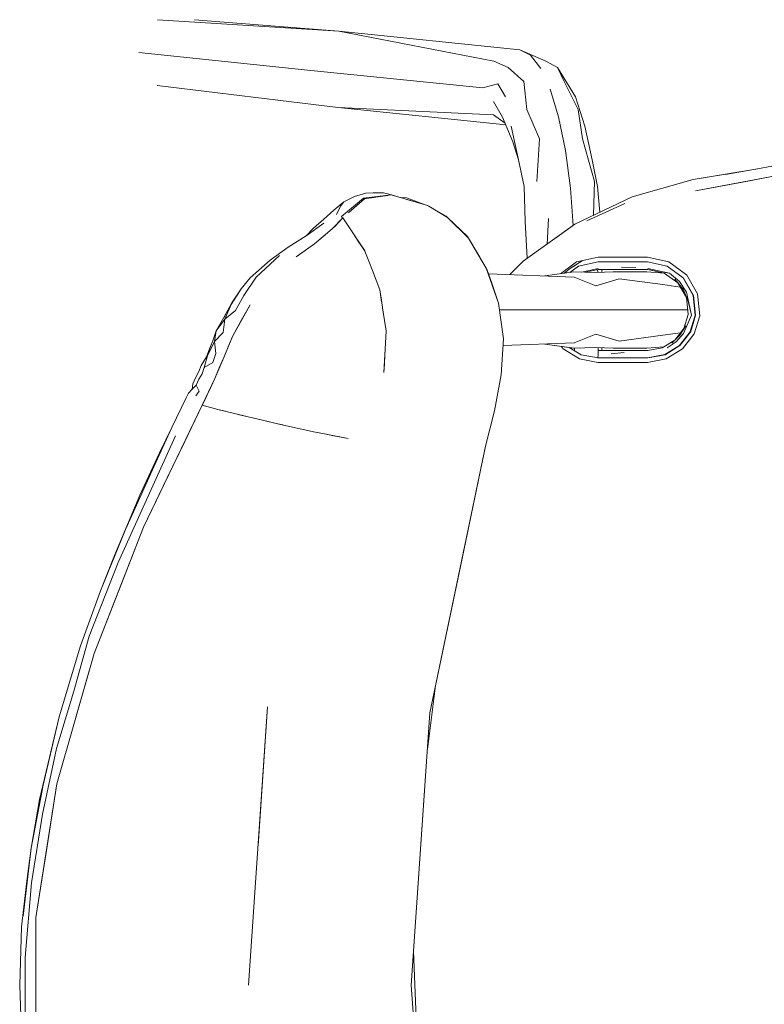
# Model space of a CAD drawing. Header units: millimetres. Extents: x 321 to 585, y -277 to 9.
# Tile 971 of 1056: x 357.126 to 357.531, y -4.11 to -3.575. Entities that reach past the tile are written whole.
import ezdxf

# ---------------------------------------------------------------- set-up
doc = ezdxf.new("R2010")
doc.units = ezdxf.units.MM
doc.header["$MEASUREMENT"] = 0
doc.layers.add('IFC-Elemento de mobília-Contorno', color=152, linetype='Continuous', lineweight=5)

msp = doc.modelspace()

# ---------------------------------------------------------------- linework, layer by layer
at = {"layer": 'IFC-Elemento de mobília-Contorno', "color": 7, "lineweight": 5}
for p, q in [((357.20105, -3.57484), (357.29955, -3.58116)), ((357.20105, -3.57484), (357.29955, -3.58116)), ((357.22108, -3.57484), (357.29955, -3.58116)), ((357.22108, -3.57484), (357.29955, -3.58116)), ((357.29955, -3.58116), (357.38375, -3.59735)), ((357.29955, -3.58116), (357.39795, -3.59128)), ((357.29955, -3.58116), (357.38375, -3.59735)), ((357.29955, -3.58116), (357.39795, -3.59128)), ((357.39795, -3.59128), (357.4038, -3.59413)), ((357.39795, -3.59128), (357.41208, -3.59735)), ((357.39795, -3.59128), (357.4038, -3.59413)), ((357.39795, -3.59128), (357.41208, -3.59735)), ((357.19092, -3.59276), (357.23764, -3.59756)), ((357.19092, -3.59276), (357.23764, -3.59756)), ((357.4038, -3.59413), (357.40939, -3.60136)), ((357.4038, -3.59413), (357.40939, -3.60136)), ((357.23764, -3.59756), (357.28435, -3.60237)), ((357.23764, -3.59756), (357.28435, -3.60237)), ((357.38375, -3.59735), (357.39167, -3.60084)), ((357.38375, -3.59735), (357.39167, -3.60084)), ((357.39167, -3.60084), (357.40011, -3.60839)), ((357.39167, -3.60084), (357.40011, -3.60839)), ((357.41208, -3.59735), (357.41843, -3.60084)), ((357.41208, -3.59735), (357.41843, -3.60084)), ((357.41843, -3.60084), (357.42209, -3.60839)), ((357.41843, -3.60084), (357.42822, -3.61677)), ((357.41843, -3.60084), (357.42209, -3.60839)), ((357.41843, -3.60084), (357.42822, -3.61677)), ((357.28435, -3.60237), (357.33107, -3.60717)), ((357.28435, -3.60237), (357.33107, -3.60717)), ((357.33107, -3.60717), (357.37779, -3.61197)), ((357.33107, -3.60717), (357.37779, -3.61197)), ((357.20081, -3.61068), (357.29928, -3.62255)), ((357.20081, -3.61068), (357.29928, -3.62255)), ((357.37779, -3.61197), (357.38597, -3.60979)), ((357.37779, -3.61197), (357.38597, -3.60979)), ((357.38597, -3.60979), (357.39011, -3.61677)), ((357.38597, -3.60979), (357.39011, -3.61677)), ((357.40011, -3.60839), (357.40169, -3.62363)), ((357.40011, -3.60839), (357.40169, -3.62363)), ((357.41453, -3.61269), (357.41902, -3.62772)), ((357.41453, -3.61269), (357.41902, -3.62772)), ((357.42209, -3.60839), (357.42972, -3.62363)), ((357.42209, -3.60839), (357.42972, -3.62363)), ((357.42822, -3.61677), (357.43322, -3.6328)), ((357.42822, -3.61677), (357.43322, -3.6328)), ((357.29928, -3.62255), (357.38356, -3.62661)), ((357.29928, -3.62255), (357.39027, -3.63191)), ((357.29928, -3.62255), (357.38356, -3.62661)), ((357.29928, -3.62255), (357.39027, -3.63191)), ((357.38361, -3.61926), (357.38855, -3.62783)), ((357.38361, -3.61926), (357.38855, -3.62783)), ((357.40169, -3.62363), (357.40863, -3.63952)), ((357.40169, -3.62363), (357.40863, -3.63952)), ((357.42972, -3.62363), (357.43204, -3.63952)), ((357.42972, -3.62363), (357.43204, -3.63952)), ((357.38356, -3.62661), (357.38996, -3.63116)), ((357.38356, -3.62661), (357.38996, -3.63116)), ((357.38855, -3.62783), (357.39422, -3.64124)), ((357.38855, -3.62783), (357.39422, -3.64124)), ((357.41902, -3.62772), (357.42271, -3.64587)), ((357.41902, -3.62772), (357.42271, -3.64587)), ((357.39328, -3.6328), (357.39718, -3.65096)), ((357.39328, -3.6328), (357.39718, -3.65096)), ((357.43322, -3.6328), (357.43723, -3.65096)), ((357.43322, -3.6328), (357.43723, -3.65096)), ((357.40713, -3.66276), (357.40863, -3.63952)), ((357.40713, -3.66276), (357.40863, -3.63952)), ((357.43204, -3.63952), (357.43856, -3.66276)), ((357.43204, -3.63952), (357.43856, -3.66276)), ((357.39422, -3.64124), (357.39718, -3.65096)), ((357.39422, -3.64124), (357.39718, -3.65096)), ((357.42271, -3.64587), (357.42544, -3.66648)), ((357.42271, -3.64587), (357.42544, -3.66648)), ((357.39718, -3.65096), (357.40029, -3.66545)), ((357.39718, -3.65096), (357.40029, -3.66545)), ((357.43723, -3.65096), (357.4401, -3.66545)), ((357.43723, -3.65096), (357.4401, -3.66545)), ((357.52719, -3.65592), (357.5427, -3.65301)), ((357.52719, -3.65592), (357.5427, -3.65301)), ((357.49215, -3.66172), (357.52738, -3.65588)), ((357.49215, -3.66172), (357.52738, -3.65588)), ((357.49215, -3.66172), (357.51774, -3.65748)), ((357.49215, -3.66172), (357.51774, -3.65748)), ((357.49345, -3.66794), (357.54926, -3.65746)), ((357.49345, -3.66794), (357.54926, -3.65746)), ((357.50976, -3.65894), (357.52719, -3.65592)), ((357.50976, -3.65894), (357.52719, -3.65592)), ((357.51774, -3.65748), (357.52736, -3.65589)), ((357.51774, -3.65748), (357.52736, -3.65589)), ((357.5189, -3.66317), (357.53408, -3.66031)), ((357.5189, -3.66317), (357.53408, -3.66031)), ((357.40029, -3.66545), (357.40085, -3.68449)), ((357.40029, -3.66545), (357.40085, -3.68449)), ((357.42544, -3.66648), (357.42696, -3.68666)), ((357.42544, -3.66648), (357.42696, -3.68666)), ((357.43792, -3.68118), (357.43856, -3.66276)), ((357.43792, -3.68118), (357.43856, -3.66276)), ((357.4401, -3.66545), (357.44146, -3.67948)), ((357.4401, -3.66545), (357.44146, -3.67948)), ((357.45897, -3.67109), (357.49215, -3.66172)), ((357.45897, -3.67109), (357.49215, -3.66172)), ((357.49345, -3.66794), (357.5189, -3.66317)), ((357.49345, -3.66794), (357.5189, -3.66317)), ((357.30232, -3.67384), (357.30812, -3.67093)), ((357.30232, -3.67384), (357.30812, -3.67093)), ((357.30812, -3.67093), (357.31432, -3.6692)), ((357.30812, -3.67093), (357.31432, -3.6692)), ((357.31291, -3.67192), (357.32799, -3.67003)), ((357.31291, -3.67192), (357.32799, -3.67003)), ((357.31358, -3.67216), (357.31725, -3.67163)), ((357.31358, -3.67216), (357.31725, -3.67163)), ((357.31432, -3.6692), (357.3182, -3.66895)), ((357.31432, -3.6692), (357.3182, -3.66895)), ((357.31725, -3.67163), (357.32093, -3.67111)), ((357.31725, -3.67163), (357.32093, -3.67111)), ((357.3182, -3.66895), (357.32394, -3.66905)), ((357.3182, -3.66895), (357.32394, -3.66905)), ((357.32093, -3.67111), (357.32613, -3.67036)), ((357.32093, -3.67111), (357.32613, -3.67036)), ((357.32394, -3.66905), (357.32829, -3.67005)), ((357.32394, -3.66905), (357.32829, -3.67005)), ((357.32799, -3.67003), (357.34783, -3.67584)), ((357.32799, -3.67003), (357.34783, -3.67584)), ((357.32829, -3.67005), (357.33835, -3.67315)), ((357.32829, -3.67005), (357.33835, -3.67315)), ((357.33309, -3.67153), (357.3364, -3.67163)), ((357.33309, -3.67153), (357.3364, -3.67163)), ((357.3364, -3.67163), (357.34223, -3.67393)), ((357.3364, -3.67163), (357.34223, -3.67393)), ((357.42789, -3.686), (357.45897, -3.67109)), ((357.42789, -3.686), (357.45897, -3.67109)), ((357.29678, -3.67839), (357.30232, -3.67384)), ((357.29678, -3.67839), (357.30232, -3.67384)), ((357.29822, -3.6807), (357.30053, -3.6762)), ((357.29823, -3.6807), (357.30053, -3.6762)), ((357.30053, -3.6762), (357.30232, -3.67384)), ((357.30053, -3.6762), (357.30232, -3.67384)), ((357.30109, -3.68185), (357.31291, -3.67192)), ((357.30109, -3.68185), (357.31291, -3.67192)), ((357.30484, -3.67985), (357.30797, -3.67709)), ((357.30484, -3.67985), (357.30797, -3.67709)), ((357.30797, -3.67709), (357.31358, -3.67216)), ((357.30797, -3.67709), (357.31358, -3.67216)), ((357.34223, -3.67393), (357.3456, -3.67519)), ((357.34223, -3.67393), (357.3456, -3.67519)), ((357.34783, -3.67584), (357.35794, -3.68173)), ((357.34783, -3.67584), (357.35794, -3.68173)), ((357.34813, -3.67614), (357.34841, -3.67624)), ((357.34813, -3.67614), (357.34841, -3.67624)), ((357.34819, -3.67617), (357.34841, -3.67624)), ((357.34819, -3.67617), (357.34841, -3.67624)), ((357.34841, -3.67624), (357.35865, -3.6824)), ((357.34841, -3.67624), (357.35865, -3.6824)), ((357.43428, -3.68415), (357.45494, -3.67478)), ((357.43428, -3.68415), (357.45494, -3.67478)), ((357.29136, -3.68333), (357.29678, -3.67839)), ((357.29136, -3.68333), (357.29678, -3.67839)), ((357.29602, -3.68856), (357.30172, -3.68259)), ((357.29602, -3.68856), (357.30172, -3.6826)), ((357.29933, -3.6851), (357.30172, -3.68259)), ((357.29933, -3.6851), (357.30172, -3.6826)), ((357.30109, -3.68185), (357.30164, -3.68267)), ((357.30109, -3.68185), (357.30164, -3.68267)), ((357.30172, -3.68259), (357.3018, -3.68252)), ((357.30172, -3.6826), (357.3018, -3.68253)), ((357.30172, -3.68259), (357.30425, -3.68641)), ((357.30172, -3.6826), (357.30425, -3.68641)), ((357.35794, -3.68173), (357.35865, -3.6824)), ((357.35794, -3.68173), (357.35865, -3.6824)), ((357.35865, -3.6824), (357.3701, -3.69352)), ((357.35865, -3.6824), (357.3701, -3.69352)), ((357.35867, -3.68242), (357.36947, -3.69268)), ((357.35867, -3.68242), (357.36947, -3.69268)), ((357.28187, -3.69239), (357.29148, -3.68542)), ((357.28187, -3.69239), (357.29148, -3.68542)), ((357.28583, -3.68824), (357.29136, -3.68333)), ((357.28583, -3.68824), (357.29136, -3.68333)), ((357.29602, -3.68856), (357.29768, -3.68683)), ((357.29602, -3.68856), (357.29768, -3.68683)), ((357.29768, -3.68683), (357.29933, -3.6851)), ((357.29768, -3.68683), (357.29933, -3.6851)), ((357.30425, -3.68641), (357.30679, -3.69022)), ((357.30425, -3.68641), (357.30679, -3.69022)), ((357.39974, -3.70613), (357.42789, -3.686)), ((357.39983, -3.70605), (357.42789, -3.686)), ((357.39983, -3.70605), (357.42789, -3.686)), ((357.40085, -3.68449), (357.402, -3.7045)), ((357.40085, -3.68449), (357.402, -3.7045)), ((357.41277, -3.6968), (357.41348, -3.68285)), ((357.41277, -3.69681), (357.41348, -3.68285)), ((357.41727, -3.69359), (357.42789, -3.686)), ((357.27208, -3.69855), (357.28187, -3.69239)), ((357.27208, -3.69855), (357.28187, -3.69239)), ((357.28182, -3.69241), (357.28583, -3.68824)), ((357.28182, -3.69241), (357.28583, -3.68824)), ((357.28627, -3.69676), (357.29602, -3.68856)), ((357.28627, -3.69676), (357.29602, -3.68856)), ((357.28627, -3.69676), (357.29115, -3.69266)), ((357.28627, -3.69676), (357.29115, -3.69266)), ((357.29115, -3.69266), (357.29602, -3.68856)), ((357.29115, -3.69266), (357.29602, -3.68856)), ((357.30679, -3.69022), (357.30855, -3.69287)), ((357.30679, -3.69022), (357.30855, -3.69287)), ((357.30809, -3.69218), (357.31344, -3.70007)), ((357.30809, -3.69218), (357.31344, -3.70007)), ((357.30855, -3.69287), (357.31032, -3.69553)), ((357.30855, -3.69287), (357.31032, -3.69553)), ((357.36947, -3.69268), (357.3797, -3.70983)), ((357.36947, -3.69268), (357.3797, -3.70983)), ((357.26222, -3.70557), (357.27208, -3.69855)), ((357.26222, -3.70557), (357.27208, -3.69855)), ((357.2764, -3.70379), (357.28627, -3.69676)), ((357.2764, -3.70379), (357.28627, -3.69676)), ((357.31032, -3.69553), (357.31208, -3.69818)), ((357.31032, -3.69553), (357.31208, -3.69818)), ((357.31208, -3.69818), (357.31384, -3.70083)), ((357.31208, -3.69818), (357.31384, -3.70083)), ((357.3701, -3.69352), (357.371, -3.69523)), ((357.3701, -3.69352), (357.37566, -3.70304)), ((357.3701, -3.69352), (357.37101, -3.69525)), ((357.3701, -3.69352), (357.371, -3.69523)), ((357.3701, -3.69352), (357.37566, -3.70304)), ((357.3701, -3.69352), (357.37101, -3.69525)), ((357.25473, -3.71476), (357.26724, -3.70307)), ((357.25473, -3.71476), (357.26724, -3.70307)), ((357.2764, -3.70379), (357.28133, -3.70028)), ((357.2764, -3.70379), (357.28133, -3.70028)), ((357.31344, -3.70007), (357.31359, -3.70044)), ((357.31344, -3.70007), (357.31359, -3.70045)), ((357.31378, -3.70065), (357.31584, -3.70604)), ((357.31378, -3.70066), (357.31584, -3.70604)), ((357.37566, -3.70304), (357.37596, -3.70357)), ((357.37566, -3.70304), (357.37596, -3.70357)), ((357.42882, -3.70652), (357.44044, -3.70401)), ((357.42882, -3.70652), (357.44044, -3.70401)), ((357.44044, -3.70401), (357.44718, -3.70401)), ((357.44044, -3.70401), (357.44718, -3.70401)), ((357.44718, -3.70401), (357.45392, -3.704)), ((357.44718, -3.70401), (357.45392, -3.704)), ((357.45392, -3.704), (357.46067, -3.704)), ((357.45392, -3.704), (357.46067, -3.704)), ((357.46067, -3.704), (357.46741, -3.70399)), ((357.46067, -3.704), (357.46741, -3.70399)), ((357.46741, -3.70399), (357.47902, -3.70648)), ((357.46741, -3.70399), (357.47902, -3.70648)), ((357.25146, -3.71524), (357.26222, -3.70557)), ((357.25146, -3.71524), (357.26222, -3.70557)), ((357.31584, -3.70604), (357.31785, -3.71123)), ((357.31584, -3.70604), (357.31785, -3.71123)), ((357.39257, -3.7134), (357.39974, -3.70613)), ((357.39257, -3.71341), (357.39974, -3.70613)), ((357.39258, -3.7134), (357.39983, -3.70605)), ((357.39258, -3.71341), (357.39983, -3.70605)), ((357.42006, -3.71295), (357.42882, -3.70652)), ((357.42006, -3.71295), (357.42882, -3.70652)), ((357.42517, -3.71225), (357.42985, -3.7088)), ((357.42517, -3.71225), (357.42985, -3.7088)), ((357.42554, -3.70999), (357.43178, -3.70588)), ((357.42554, -3.70999), (357.43178, -3.70588)), ((357.42554, -3.70999), (357.42824, -3.70828)), ((357.42554, -3.70999), (357.42824, -3.70828)), ((357.42761, -3.70863), (357.42761, -3.70868)), ((357.42761, -3.70864), (357.42761, -3.70868)), ((357.42824, -3.70828), (357.43091, -3.70651)), ((357.42824, -3.70828), (357.43091, -3.70651)), ((357.42985, -3.7088), (357.44044, -3.70651)), ((357.42985, -3.7088), (357.44044, -3.70651)), ((357.43091, -3.70651), (357.43188, -3.70585)), ((357.43091, -3.70651), (357.43188, -3.70585)), ((357.44044, -3.70651), (357.44719, -3.7065)), ((357.44044, -3.70651), (357.44719, -3.7065)), ((357.44719, -3.7065), (357.45393, -3.7065)), ((357.44719, -3.7065), (357.45393, -3.7065)), ((357.45393, -3.7065), (357.46068, -3.70649)), ((357.45393, -3.7065), (357.46068, -3.70649)), ((357.46068, -3.70649), (357.46742, -3.70649)), ((357.46068, -3.70649), (357.46742, -3.70649)), ((357.46742, -3.70649), (357.47801, -3.70876)), ((357.46742, -3.70649), (357.47801, -3.70876)), ((357.47801, -3.70876), (357.48676, -3.71522)), ((357.47801, -3.70876), (357.48676, -3.71522)), ((357.47902, -3.70648), (357.48858, -3.7135)), ((357.47902, -3.70648), (357.48858, -3.7135)), ((357.31785, -3.71123), (357.31985, -3.71644)), ((357.31785, -3.71123), (357.31985, -3.71644)), ((357.3797, -3.70983), (357.38636, -3.72894)), ((357.3797, -3.70983), (357.38636, -3.72894)), ((357.37981, -3.71014), (357.37997, -3.71042)), ((357.37997, -3.71042), (357.38266, -3.71813)), ((357.37997, -3.71042), (357.38636, -3.72894)), ((357.37997, -3.71042), (357.38266, -3.71813)), ((357.37997, -3.71042), (357.38636, -3.72894)), ((357.38086, -3.71296), (357.42751, -3.71472)), ((357.38086, -3.71296), (357.42751, -3.71472)), ((357.4116, -3.71412), (357.42735, -3.71195)), ((357.4116, -3.71412), (357.42735, -3.71195)), ((357.42202, -3.71268), (357.42554, -3.70999)), ((357.42202, -3.71268), (357.42554, -3.70999)), ((357.42217, -3.71266), (357.4231, -3.71195)), ((357.42217, -3.71266), (357.42303, -3.71199)), ((357.42303, -3.71199), (357.42554, -3.70999)), ((357.42303, -3.71199), (357.42554, -3.70999)), ((357.42735, -3.71195), (357.43933, -3.71224)), ((357.42735, -3.71195), (357.43933, -3.71224)), ((357.42751, -3.71472), (357.43934, -3.71953)), ((357.42751, -3.71472), (357.43934, -3.71953)), ((357.4317, -3.71205), (357.44048, -3.71009)), ((357.4317, -3.71205), (357.44048, -3.71009)), ((357.43369, -3.7121), (357.44051, -3.71065)), ((357.43369, -3.7121), (357.44051, -3.71065)), ((357.43933, -3.71224), (357.44865, -3.71195)), ((357.43933, -3.71224), (357.44865, -3.71195)), ((357.44021, -3.71072), (357.44034, -3.71221)), ((357.44021, -3.71072), (357.44034, -3.71221)), ((357.44031, -3.71195), (357.44032, -3.71221)), ((357.44031, -3.71195), (357.44032, -3.71221)), ((357.44051, -3.71065), (357.44726, -3.71065)), ((357.44051, -3.71065), (357.44726, -3.71065)), ((357.44248, -3.71195), (357.44249, -3.71065)), ((357.44248, -3.71195), (357.44249, -3.71065)), ((357.44248, -3.71214), (357.44248, -3.71195)), ((357.44726, -3.71065), (357.45401, -3.71065)), ((357.44726, -3.71065), (357.45401, -3.71065)), ((357.44865, -3.71195), (357.46692, -3.71195)), ((357.44865, -3.71195), (357.46692, -3.71195)), ((357.4532, -3.70942), (357.46093, -3.70947)), ((357.4532, -3.70942), (357.46093, -3.70947)), ((357.45401, -3.71065), (357.46076, -3.71065)), ((357.45401, -3.71065), (357.46076, -3.71065)), ((357.46076, -3.71065), (357.46751, -3.71065)), ((357.46076, -3.71065), (357.46751, -3.71065)), ((357.46692, -3.71195), (357.47653, -3.7126)), ((357.46692, -3.71195), (357.47653, -3.7126)), ((357.46746, -3.71007), (357.47937, -3.71272)), ((357.46746, -3.71007), (357.47937, -3.71272)), ((357.46751, -3.71065), (357.47671, -3.71261)), ((357.46751, -3.71065), (357.47648, -3.71256)), ((357.47648, -3.71256), (357.4839, -3.71797)), ((357.47648, -3.71256), (357.4839, -3.71797)), ((357.47683, -3.71235), (357.47937, -3.71272)), ((357.47683, -3.71235), (357.47937, -3.71272)), ((357.47937, -3.71272), (357.48473, -3.71709)), ((357.47937, -3.71272), (357.48473, -3.71709)), ((357.48853, -3.71341), (357.49447, -3.72381)), ((357.48853, -3.71341), (357.49447, -3.72381)), ((357.24642, -3.72111), (357.25146, -3.71524)), ((357.24642, -3.72111), (357.25146, -3.71524)), ((357.248, -3.72473), (357.25473, -3.71476)), ((357.248, -3.72473), (357.25473, -3.71476)), ((357.31985, -3.71644), (357.32184, -3.72164)), ((357.31985, -3.71644), (357.32184, -3.72164)), ((357.38266, -3.71813), (357.38636, -3.72894)), ((357.38266, -3.71813), (357.38636, -3.72894)), ((357.43934, -3.71953), (357.452, -3.71571)), ((357.43934, -3.71953), (357.452, -3.71571)), ((357.452, -3.71571), (357.4757, -3.71888)), ((357.452, -3.71571), (357.4757, -3.71888)), ((357.4757, -3.71888), (357.48516, -3.72019)), ((357.4757, -3.71888), (357.48516, -3.72019)), ((357.48223, -3.71582), (357.48668, -3.72137)), ((357.48223, -3.71582), (357.48668, -3.72137)), ((357.48375, -3.71772), (357.48846, -3.72594)), ((357.4839, -3.71797), (357.48846, -3.72594)), ((357.48473, -3.71709), (357.4885, -3.72293)), ((357.48473, -3.71709), (357.4885, -3.72293)), ((357.48676, -3.71522), (357.49215, -3.72473)), ((357.48676, -3.71522), (357.49215, -3.72473)), ((357.48697, -3.71537), (357.48699, -3.71538)), ((357.48697, -3.71537), (357.48699, -3.71538)), ((357.48699, -3.71538), (357.49239, -3.7247)), ((357.48699, -3.71538), (357.49239, -3.7247)), ((357.24112, -3.72971), (357.24642, -3.72111)), ((357.24112, -3.72971), (357.24642, -3.72111)), ((357.2414, -3.72867), (357.24642, -3.72111)), ((357.2414, -3.72867), (357.24642, -3.72111)), ((357.24333, -3.73292), (357.248, -3.72473)), ((357.24333, -3.73292), (357.248, -3.72473)), ((357.32184, -3.72164), (357.32271, -3.72722)), ((357.32184, -3.72164), (357.32285, -3.72814)), ((357.32184, -3.72164), (357.32271, -3.72722)), ((357.32184, -3.72164), (357.32285, -3.72814)), ((357.48668, -3.72137), (357.48937, -3.72791)), ((357.48668, -3.72137), (357.48937, -3.72791)), ((357.4885, -3.72293), (357.49129, -3.73541)), ((357.4885, -3.72293), (357.49129, -3.73541)), ((357.48995, -3.72084), (357.49017, -3.72088)), ((357.48995, -3.72085), (357.49017, -3.72088)), ((357.49215, -3.72473), (357.49323, -3.73565)), ((357.49215, -3.72473), (357.49323, -3.73565)), ((357.49239, -3.7247), (357.49348, -3.73538)), ((357.49239, -3.7247), (357.49348, -3.73538)), ((357.49447, -3.72381), (357.49572, -3.73578)), ((357.49447, -3.72381), (357.49572, -3.73578)), ((357.23711, -3.73684), (357.2414, -3.72867)), ((357.23711, -3.73684), (357.2414, -3.72867)), ((357.23713, -3.73682), (357.2414, -3.72867)), ((357.23713, -3.73682), (357.2414, -3.72867)), ((357.23759, -3.73772), (357.24112, -3.72971)), ((357.23759, -3.73772), (357.24112, -3.72971)), ((357.2418, -3.74699), (357.2513, -3.72978)), ((357.2418, -3.74699), (357.2513, -3.72978)), ((357.24655, -3.73839), (357.2513, -3.72978)), ((357.24655, -3.73839), (357.2513, -3.72978)), ((357.32271, -3.72722), (357.32358, -3.7328)), ((357.32271, -3.72722), (357.32358, -3.7328)), ((357.38636, -3.72894), (357.389, -3.74835)), ((357.38636, -3.72894), (357.389, -3.74835)), ((357.48846, -3.72594), (357.48937, -3.73507)), ((357.48846, -3.72594), (357.48937, -3.73507)), ((357.48937, -3.72791), (357.49129, -3.73541)), ((357.48937, -3.72791), (357.49129, -3.73541)), ((357.23759, -3.73772), (357.24333, -3.73292)), ((357.23759, -3.73772), (357.24333, -3.73292)), ((357.32356, -3.73265), (357.32444, -3.73837)), ((357.32358, -3.7328), (357.32444, -3.73837)), ((357.38686, -3.73265), (357.40406, -3.73265)), ((357.38686, -3.73265), (357.40406, -3.73265)), ((357.40406, -3.73265), (357.43764, -3.73265)), ((357.40406, -3.73265), (357.43764, -3.73265)), ((357.43764, -3.73265), (357.44832, -3.73265)), ((357.43764, -3.73265), (357.44832, -3.73265)), ((357.44832, -3.73265), (357.46748, -3.73265)), ((357.44832, -3.73265), (357.46748, -3.73265)), ((357.46748, -3.73265), (357.48913, -3.73265)), ((357.46748, -3.73265), (357.48913, -3.73265)), ((357.48682, -3.74538), (357.49129, -3.73541)), ((357.48682, -3.74538), (357.49129, -3.73541)), ((357.48707, -3.74272), (357.48937, -3.73507)), ((357.48707, -3.74272), (357.48937, -3.73507)), ((357.49041, -3.74486), (357.49323, -3.73565)), ((357.49041, -3.74486), (357.49323, -3.73565)), ((357.49211, -3.73995), (357.49348, -3.73538)), ((357.49211, -3.73995), (357.49348, -3.73538)), ((357.49271, -3.74563), (357.49572, -3.73578)), ((357.49271, -3.74563), (357.49572, -3.73578)), ((357.49293, -3.73265), (357.4932, -3.73265)), ((357.49293, -3.73265), (357.4932, -3.73265)), ((357.23297, -3.74396), (357.23713, -3.73682)), ((357.23297, -3.74396), (357.23713, -3.73682)), ((357.23297, -3.74396), (357.23759, -3.73772)), ((357.23297, -3.74396), (357.23759, -3.73772)), ((357.23672, -3.74483), (357.23759, -3.73772)), ((357.23672, -3.74483), (357.23759, -3.73772)), ((357.2418, -3.74699), (357.24655, -3.73839)), ((357.2418, -3.74699), (357.24655, -3.73839)), ((357.32444, -3.73837), (357.32531, -3.74395)), ((357.32444, -3.73837), (357.32531, -3.74395)), ((357.48497, -3.74642), (357.48817, -3.74121)), ((357.48497, -3.74642), (357.48817, -3.74121)), ((357.49066, -3.74482), (357.49211, -3.73995)), ((357.49066, -3.74482), (357.49211, -3.73995)), ((357.2311, -3.74937), (357.23297, -3.74396)), ((357.2311, -3.74937), (357.23297, -3.74396)), ((357.23198, -3.74981), (357.23297, -3.74396)), ((357.23198, -3.74981), (357.23297, -3.74396)), ((357.23198, -3.74981), (357.23672, -3.74483)), ((357.23198, -3.74981), (357.23672, -3.74483)), ((357.32407, -3.7666), (357.32532, -3.74418)), ((357.32407, -3.7666), (357.32532, -3.74418)), ((357.32513, -3.74727), (357.32531, -3.74395)), ((357.32513, -3.74727), (357.32531, -3.74395)), ((357.42751, -3.75057), (357.43934, -3.74575)), ((357.42751, -3.75057), (357.43934, -3.74575)), ((357.43934, -3.74575), (357.452, -3.74958)), ((357.43934, -3.74575), (357.452, -3.74958)), ((357.452, -3.74958), (357.4757, -3.74642)), ((357.452, -3.74958), (357.4757, -3.74642)), ((357.4757, -3.74642), (357.48522, -3.7451)), ((357.4757, -3.74642), (357.48522, -3.74511)), ((357.48062, -3.75072), (357.48497, -3.74642)), ((357.48062, -3.75072), (357.48497, -3.74642)), ((357.48215, -3.74907), (357.48707, -3.74272)), ((357.48215, -3.74907), (357.48707, -3.74272)), ((357.48293, -3.74995), (357.48682, -3.74538)), ((357.48293, -3.74995), (357.48682, -3.74538)), ((357.48462, -3.75215), (357.4905, -3.74456)), ((357.48462, -3.75215), (357.4905, -3.74456)), ((357.48638, -3.75381), (357.49271, -3.74563)), ((357.48638, -3.75381), (357.49271, -3.74563)), ((357.48785, -3.74828), (357.49074, -3.74453)), ((357.48785, -3.74828), (357.49074, -3.74453)), ((357.49056, -3.74437), (357.4908, -3.74434)), ((357.49056, -3.74437), (357.4908, -3.74434)), ((357.22759, -3.75818), (357.23109, -3.74941)), ((357.22759, -3.75818), (357.23109, -3.74941)), ((357.22822, -3.75753), (357.23198, -3.74981)), ((357.22822, -3.75753), (357.23198, -3.74981)), ((357.22934, -3.75378), (357.2311, -3.74937)), ((357.22934, -3.75378), (357.2311, -3.74937)), ((357.23198, -3.74981), (357.2327, -3.75629)), ((357.23198, -3.74981), (357.2327, -3.75629)), ((357.23699, -3.75845), (357.2418, -3.74699)), ((357.23699, -3.75845), (357.2418, -3.74699)), ((357.23939, -3.75273), (357.2418, -3.74699)), ((357.2394, -3.75273), (357.2418, -3.74699)), ((357.32476, -3.75393), (357.32495, -3.7506)), ((357.32476, -3.75393), (357.32495, -3.7506)), ((357.32495, -3.7506), (357.32513, -3.74727)), ((357.32495, -3.7506), (357.32513, -3.74727)), ((357.38781, -3.7679), (357.389, -3.74835)), ((357.38781, -3.7679), (357.389, -3.74835)), ((357.38878, -3.75202), (357.42769, -3.75056)), ((357.38878, -3.75202), (357.42769, -3.75056)), ((357.4116, -3.75116), (357.42735, -3.75334)), ((357.4116, -3.75116), (357.42769, -3.75339)), ((357.47536, -3.75319), (357.48218, -3.74904)), ((357.47536, -3.75319), (357.48218, -3.74904)), ((357.47668, -3.75691), (357.48473, -3.752)), ((357.47668, -3.75691), (357.48473, -3.752)), ((357.4769, -3.75695), (357.48496, -3.75203)), ((357.4769, -3.75695), (357.48496, -3.75203)), ((357.47795, -3.75329), (357.48293, -3.74995)), ((357.47795, -3.75329), (357.48293, -3.74995)), ((357.48448, -3.75216), (357.48479, -3.75214)), ((357.48448, -3.75216), (357.48479, -3.75214)), ((357.48496, -3.75203), (357.48785, -3.74828)), ((357.48496, -3.75203), (357.48785, -3.74828)), ((357.22633, -3.76392), (357.22822, -3.75753)), ((357.22633, -3.76392), (357.22822, -3.75753)), ((357.22759, -3.75819), (357.22934, -3.75378)), ((357.22759, -3.75819), (357.22934, -3.75378)), ((357.23101, -3.76113), (357.2327, -3.75629)), ((357.23101, -3.76113), (357.2327, -3.75629)), ((357.23699, -3.75845), (357.23939, -3.75273)), ((357.23699, -3.75845), (357.2394, -3.75273)), ((357.32432, -3.76193), (357.32458, -3.75725)), ((357.32432, -3.76193), (357.32458, -3.75725)), ((357.32457, -3.75748), (357.32476, -3.75393)), ((357.32458, -3.75725), (357.32476, -3.75393)), ((357.42037, -3.75238), (357.42148, -3.75381)), ((357.42037, -3.75238), (357.42148, -3.75381)), ((357.42148, -3.75381), (357.4303, -3.75921)), ((357.42148, -3.75381), (357.4303, -3.75921)), ((357.42479, -3.75299), (357.43129, -3.75696)), ((357.42479, -3.75299), (357.43129, -3.75696)), ((357.42735, -3.75334), (357.43933, -3.75306)), ((357.42735, -3.75334), (357.43933, -3.75306)), ((357.42769, -3.75476), (357.42769, -3.75333)), ((357.42769, -3.75476), (357.42769, -3.75333)), ((357.43129, -3.75696), (357.44058, -3.75866)), ((357.43129, -3.75696), (357.44058, -3.75866)), ((357.43933, -3.75306), (357.44865, -3.75334)), ((357.43933, -3.75306), (357.44865, -3.75334)), ((357.44043, -3.75864), (357.44044, -3.7571)), ((357.44043, -3.75863), (357.44044, -3.7571)), ((357.44044, -3.7571), (357.44046, -3.75581)), ((357.44044, -3.7571), (357.44046, -3.75581)), ((357.44046, -3.75581), (357.44048, -3.75495)), ((357.44046, -3.75581), (357.44048, -3.75495)), ((357.44048, -3.75495), (357.44051, -3.75464)), ((357.44048, -3.75495), (357.44051, -3.75464)), ((357.44051, -3.75464), (357.44726, -3.75464)), ((357.44051, -3.75464), (357.44726, -3.75464)), ((357.44054, -3.7531), (357.44055, -3.75464)), ((357.44054, -3.7531), (357.44055, -3.75464)), ((357.44248, -3.75464), (357.44248, -3.75316)), ((357.44726, -3.75464), (357.45401, -3.75464)), ((357.44726, -3.75464), (357.45401, -3.75464)), ((357.44757, -3.75642), (357.45471, -3.75581)), ((357.44757, -3.75642), (357.45471, -3.75581)), ((357.44865, -3.75334), (357.46692, -3.75334)), ((357.44865, -3.75334), (357.46692, -3.75334)), ((357.45401, -3.75464), (357.46076, -3.75464)), ((357.45401, -3.75464), (357.46076, -3.75464)), ((357.46076, -3.75464), (357.46751, -3.75464)), ((357.46076, -3.75464), (357.46751, -3.75464)), ((357.46692, -3.75334), (357.47612, -3.75273)), ((357.46692, -3.75334), (357.47612, -3.75273)), ((357.46741, -3.75864), (357.47668, -3.75691)), ((357.46741, -3.75864), (357.47668, -3.75691)), ((357.46751, -3.75464), (357.47536, -3.75319)), ((357.46751, -3.75464), (357.47536, -3.75319)), ((357.4676, -3.75865), (357.4769, -3.75695)), ((357.4676, -3.75865), (357.4769, -3.75695)), ((357.47756, -3.75922), (357.48638, -3.75381)), ((357.47756, -3.75922), (357.48638, -3.75381)), ((357.22344, -3.76603), (357.22471, -3.76277)), ((357.22344, -3.76603), (357.22471, -3.76277)), ((357.22471, -3.76277), (357.22759, -3.75818)), ((357.22471, -3.76277), (357.22759, -3.75818)), ((357.22633, -3.76392), (357.23101, -3.76113)), ((357.22633, -3.76392), (357.23101, -3.76113)), ((357.23219, -3.7699), (357.23699, -3.75845)), ((357.23219, -3.7699), (357.23699, -3.75845)), ((357.23459, -3.76417), (357.23699, -3.75845)), ((357.23459, -3.76417), (357.23699, -3.75845)), ((357.32407, -3.7666), (357.32432, -3.76193)), ((357.32407, -3.7666), (357.32432, -3.76193)), ((357.4303, -3.75921), (357.44043, -3.76113)), ((357.4303, -3.75921), (357.44043, -3.76113)), ((357.44043, -3.75863), (357.44718, -3.75864)), ((357.44043, -3.75864), (357.44718, -3.75864)), ((357.44043, -3.76113), (357.44718, -3.76114)), ((357.44043, -3.76113), (357.44718, -3.76114)), ((357.44058, -3.75866), (357.44058, -3.75863)), ((357.44058, -3.75866), (357.44058, -3.75864)), ((357.44058, -3.75866), (357.44734, -3.75866)), ((357.44058, -3.75866), (357.44734, -3.75866)), ((357.44248, -3.75866), (357.44248, -3.75864)), ((357.44718, -3.75864), (357.45392, -3.75864)), ((357.44718, -3.75864), (357.45392, -3.75864)), ((357.44718, -3.76114), (357.45392, -3.76114)), ((357.44718, -3.76114), (357.45392, -3.76114)), ((357.44734, -3.75866), (357.45409, -3.75865)), ((357.44734, -3.75866), (357.45409, -3.75865)), ((357.45392, -3.75864), (357.46067, -3.75864)), ((357.45392, -3.75864), (357.46067, -3.75864)), ((357.45392, -3.76114), (357.46067, -3.76114)), ((357.45392, -3.76114), (357.46067, -3.76114)), ((357.45409, -3.75865), (357.46085, -3.75865)), ((357.46067, -3.75864), (357.46741, -3.75864)), ((357.46067, -3.75864), (357.46741, -3.75864)), ((357.46067, -3.76114), (357.46741, -3.76114)), ((357.46067, -3.76114), (357.46741, -3.76114)), ((357.46085, -3.75865), (357.4676, -3.75865)), ((357.46085, -3.75865), (357.4676, -3.75865)), ((357.46741, -3.76114), (357.47756, -3.75922)), ((357.46741, -3.76114), (357.47756, -3.75922)), ((357.22173, -3.76952), (357.22344, -3.76603)), ((357.22173, -3.76952), (357.22344, -3.76603)), ((357.22352, -3.77033), (357.22538, -3.76741)), ((357.22352, -3.77033), (357.22538, -3.76741)), ((357.22538, -3.76741), (357.22633, -3.76392)), ((357.22538, -3.76741), (357.22633, -3.76392)), ((357.23219, -3.7699), (357.23459, -3.76417)), ((357.23219, -3.7699), (357.23459, -3.76417)), ((357.3841, -3.78742), (357.38781, -3.7679)), ((357.3841, -3.78742), (357.38781, -3.7679)), ((357.2199, -3.77575), (357.22027, -3.77276)), ((357.2199, -3.77575), (357.22027, -3.77276)), ((357.2199, -3.77575), (357.22208, -3.77344)), ((357.2199, -3.77575), (357.22208, -3.77344)), ((357.22027, -3.77276), (357.22173, -3.76952)), ((357.22027, -3.77276), (357.22173, -3.76952)), ((357.22208, -3.77344), (357.22352, -3.77033)), ((357.22208, -3.77344), (357.22352, -3.77033)), ((357.22208, -3.77344), (357.22365, -3.77676)), ((357.22208, -3.77344), (357.22365, -3.77676)), ((357.2253, -3.78448), (357.23219, -3.7699)), ((357.2253, -3.78448), (357.23219, -3.7699)), ((357.23011, -3.77431), (357.23219, -3.7699)), ((357.23011, -3.77431), (357.23219, -3.7699)), ((357.21663, -3.78034), (357.21795, -3.77794)), ((357.21663, -3.78034), (357.21795, -3.77794)), ((357.21795, -3.77794), (357.2199, -3.77575)), ((357.21795, -3.77794), (357.2199, -3.77575)), ((357.22184, -3.77928), (357.22365, -3.77676)), ((357.22184, -3.77928), (357.22365, -3.77676)), ((357.22666, -3.7816), (357.22803, -3.77871)), ((357.22666, -3.7816), (357.22803, -3.77871)), ((357.22803, -3.77871), (357.23011, -3.77431)), ((357.22803, -3.77871), (357.23011, -3.77431)), ((357.20873, -3.79648), (357.21663, -3.78034)), ((357.20873, -3.79648), (357.21663, -3.78034)), ((357.2253, -3.78448), (357.22666, -3.7816)), ((357.2253, -3.78448), (357.22666, -3.7816)), ((357.19333, -3.8508), (357.2253, -3.78448)), ((357.19333, -3.8508), (357.2253, -3.78448)), ((357.21579, -3.80422), (357.2253, -3.78448)), ((357.21579, -3.80422), (357.2253, -3.78448)), ((357.2253, -3.78448), (357.23388, -3.78666)), ((357.2253, -3.78448), (357.23047, -3.78579)), ((357.2253, -3.78448), (357.23388, -3.78666)), ((357.2253, -3.78448), (357.23047, -3.78579)), ((357.23047, -3.78579), (357.23388, -3.78666)), ((357.23047, -3.78579), (357.23388, -3.78666)), ((357.23388, -3.78666), (357.24223, -3.78875)), ((357.23388, -3.78666), (357.23805, -3.78771)), ((357.23388, -3.78666), (357.24223, -3.78875)), ((357.23388, -3.78666), (357.23805, -3.78771)), ((357.24223, -3.78875), (357.25031, -3.79073)), ((357.24223, -3.78875), (357.24627, -3.78974)), ((357.24223, -3.78875), (357.25031, -3.79073)), ((357.24223, -3.78875), (357.24627, -3.78974)), ((357.37928, -3.80668), (357.3841, -3.78742)), ((357.37928, -3.80668), (357.3841, -3.78742)), ((357.24627, -3.78974), (357.25031, -3.79073)), ((357.24627, -3.78974), (357.25031, -3.79073)), ((357.25031, -3.79073), (357.25811, -3.7926)), ((357.25031, -3.79073), (357.25421, -3.79166)), ((357.25031, -3.79073), (357.25811, -3.7926)), ((357.25031, -3.79073), (357.25421, -3.79166)), ((357.25421, -3.79166), (357.25811, -3.7926)), ((357.25421, -3.79166), (357.25811, -3.7926)), ((357.25811, -3.7926), (357.26558, -3.79436)), ((357.25811, -3.7926), (357.26184, -3.79348)), ((357.25811, -3.7926), (357.26558, -3.79436)), ((357.25811, -3.7926), (357.26184, -3.79348)), ((357.26558, -3.79436), (357.27271, -3.79598)), ((357.26558, -3.79436), (357.26915, -3.79517)), ((357.26558, -3.79436), (357.27271, -3.79598)), ((357.26558, -3.79436), (357.26915, -3.79517)), ((357.19819, -3.81985), (357.20873, -3.79648)), ((357.19819, -3.81985), (357.20873, -3.79648)), ((357.20203, -3.81031), (357.20873, -3.79648)), ((357.20203, -3.81031), (357.20873, -3.79648)), ((357.27271, -3.79598), (357.27947, -3.79748)), ((357.27271, -3.79598), (357.27609, -3.79673)), ((357.27271, -3.79598), (357.27947, -3.79748)), ((357.27271, -3.79598), (357.27609, -3.79673)), ((357.27947, -3.79748), (357.28583, -3.79884)), ((357.27947, -3.79748), (357.28265, -3.79816)), ((357.27947, -3.79748), (357.28583, -3.79884)), ((357.27947, -3.79748), (357.28265, -3.79816)), ((357.28265, -3.79816), (357.28583, -3.79884)), ((357.28265, -3.79816), (357.28583, -3.79884)), ((357.28583, -3.79884), (357.29177, -3.80006)), ((357.28583, -3.79884), (357.2888, -3.79946)), ((357.28583, -3.79884), (357.29177, -3.80006)), ((357.28583, -3.79884), (357.2888, -3.79946)), ((357.2888, -3.79946), (357.29177, -3.80006)), ((357.2888, -3.79946), (357.29177, -3.80006)), ((357.29177, -3.80006), (357.29678, -3.80103)), ((357.29177, -3.80006), (357.30465, -3.80254)), ((357.29177, -3.80006), (357.29678, -3.80103)), ((357.29177, -3.80006), (357.30465, -3.80254)), ((357.19755, -3.83028), (357.21077, -3.80114)), ((357.19755, -3.83028), (357.21077, -3.80114)), ((357.20627, -3.82396), (357.21579, -3.80422)), ((357.20627, -3.82396), (357.21579, -3.80422)), ((357.29678, -3.80103), (357.30465, -3.80254)), ((357.29678, -3.80103), (357.30465, -3.80254)), ((357.19141, -3.83327), (357.20203, -3.81031)), ((357.19141, -3.83327), (357.20203, -3.81031)), ((357.34906, -3.95172), (357.37928, -3.80668)), ((357.34906, -3.95172), (357.37928, -3.80668)), ((357.36657, -3.86768), (357.37928, -3.80668)), ((357.36657, -3.86768), (357.37928, -3.80668)), ((357.18364, -3.85196), (357.19819, -3.81985)), ((357.18364, -3.85196), (357.19819, -3.81985)), ((357.19333, -3.8508), (357.20627, -3.82396)), ((357.19333, -3.8508), (357.20627, -3.82396)), ((357.17967, -3.87001), (357.19755, -3.83028)), ((357.17967, -3.87001), (357.19755, -3.83028)), ((357.17765, -3.86613), (357.19141, -3.83327)), ((357.17765, -3.86613), (357.19141, -3.83327)), ((357.16652, -3.91938), (357.19333, -3.8508)), ((357.16652, -3.91938), (357.19333, -3.8508)), ((357.17002, -3.88533), (357.18364, -3.85196)), ((357.17002, -3.88533), (357.18364, -3.85196)), ((357.17993, -3.88509), (357.19333, -3.8508)), ((357.17993, -3.88509), (357.19333, -3.8508)), ((357.17002, -3.88533), (357.17765, -3.86613)), ((357.17002, -3.88533), (357.17765, -3.86613)), ((357.34906, -3.95172), (357.36657, -3.86768)), ((357.34906, -3.95172), (357.36657, -3.86768)), ((357.16383, -3.91001), (357.17967, -3.87001)), ((357.16383, -3.91001), (357.17967, -3.87001)), ((357.15917, -3.91531), (357.17002, -3.88533)), ((357.15917, -3.91531), (357.17002, -3.88533)), ((357.16652, -3.91938), (357.17993, -3.88509)), ((357.16652, -3.91938), (357.17993, -3.88509)), ((357.15555, -3.93985), (357.16383, -3.91001)), ((357.15555, -3.93985), (357.16383, -3.91001)), ((357.14764, -3.95385), (357.15917, -3.91531)), ((357.14764, -3.95385), (357.15917, -3.91531)), ((357.14631, -3.99016), (357.16652, -3.91938)), ((357.14631, -3.99016), (357.16652, -3.91938)), ((357.15642, -3.95477), (357.16652, -3.91938)), ((357.15642, -3.95477), (357.16652, -3.91938)), ((357.3477, -3.97156), (357.35188, -3.93819)), ((357.3477, -3.97157), (357.35188, -3.93819)), ((357.14606, -3.97112), (357.15555, -3.93985)), ((357.14606, -3.97112), (357.15555, -3.93985)), ((357.2505, -4.09964), (357.26087, -3.94837)), ((357.2505, -4.09964), (357.26087, -3.94837)), ((357.25569, -4.02401), (357.26087, -3.94837)), ((357.25569, -4.02401), (357.26087, -3.94837)), ((357.13688, -3.99879), (357.14764, -3.95385)), ((357.13688, -3.99879), (357.14764, -3.95385)), ((357.13881, -3.99096), (357.14764, -3.95385)), ((357.13881, -3.99096), (357.14764, -3.95385)), ((357.33892, -4.09964), (357.34906, -3.95172)), ((357.33892, -4.09964), (357.34906, -3.95172)), ((357.34399, -4.02568), (357.34906, -3.95172)), ((357.34399, -4.02568), (357.34906, -3.95172)), ((357.13843, -4.00676), (357.14606, -3.97112)), ((357.13843, -4.00676), (357.14606, -3.97112)), ((357.13236, -4.02524), (357.13881, -3.99096)), ((357.13236, -4.02524), (357.13881, -3.99096)), ((357.13492, -4.06286), (357.14631, -3.99016)), ((357.13492, -4.06286), (357.14631, -3.99016)), ((357.14062, -4.02652), (357.14631, -3.99016)), ((357.14062, -4.02652), (357.14631, -3.99016)), ((357.13236, -4.02524), (357.13688, -3.99879)), ((357.13236, -4.02524), (357.13688, -3.99879)), ((357.13258, -4.04408), (357.13843, -4.00676)), ((357.13258, -4.04408), (357.13843, -4.00676)), ((357.12796, -4.06216), (357.13236, -4.02524)), ((357.12796, -4.06216), (357.13236, -4.02524)), ((357.13003, -4.04322), (357.13236, -4.02524)), ((357.13003, -4.04322), (357.13236, -4.02524)), ((357.13492, -4.06286), (357.14062, -4.02652)), ((357.13492, -4.06286), (357.14062, -4.02652)), ((357.33892, -4.09964), (357.34399, -4.02568)), ((357.33892, -4.09964), (357.34399, -4.02568)), ((357.12717, -4.06798), (357.13003, -4.04322)), ((357.12717, -4.06798), (357.13003, -4.04322)), ((357.12913, -4.08464), (357.13258, -4.04408)), ((357.12913, -4.08464), (357.13258, -4.04408)), ((357.12612, -4.09962), (357.12717, -4.06798)), ((357.12612, -4.09962), (357.12717, -4.06798)), ((357.13492, -4.13644), (357.13492, -4.06286)), ((357.13492, -4.13644), (357.13492, -4.06286)), ((357.34018, -4.08126), (357.344, -4.17365)), ((357.34018, -4.08127), (357.344, -4.17365)), ((357.129, -4.12544), (357.12913, -4.08464)), ((357.129, -4.12544), (357.12913, -4.08464)), ((357.12612, -4.09962), (357.12758, -4.13784)), ((357.12612, -4.09962), (357.12758, -4.13784)), ((357.33892, -4.09964), (357.34906, -4.24757)), ((357.33892, -4.09964), (357.34399, -4.17361)), ((357.33892, -4.09964), (357.34399, -4.17361)), ((357.33892, -4.09964), (357.34906, -4.24757))]:
    msp.add_line(p, q, dxfattribs=at)

doc.saveas('drawing.dxf')
